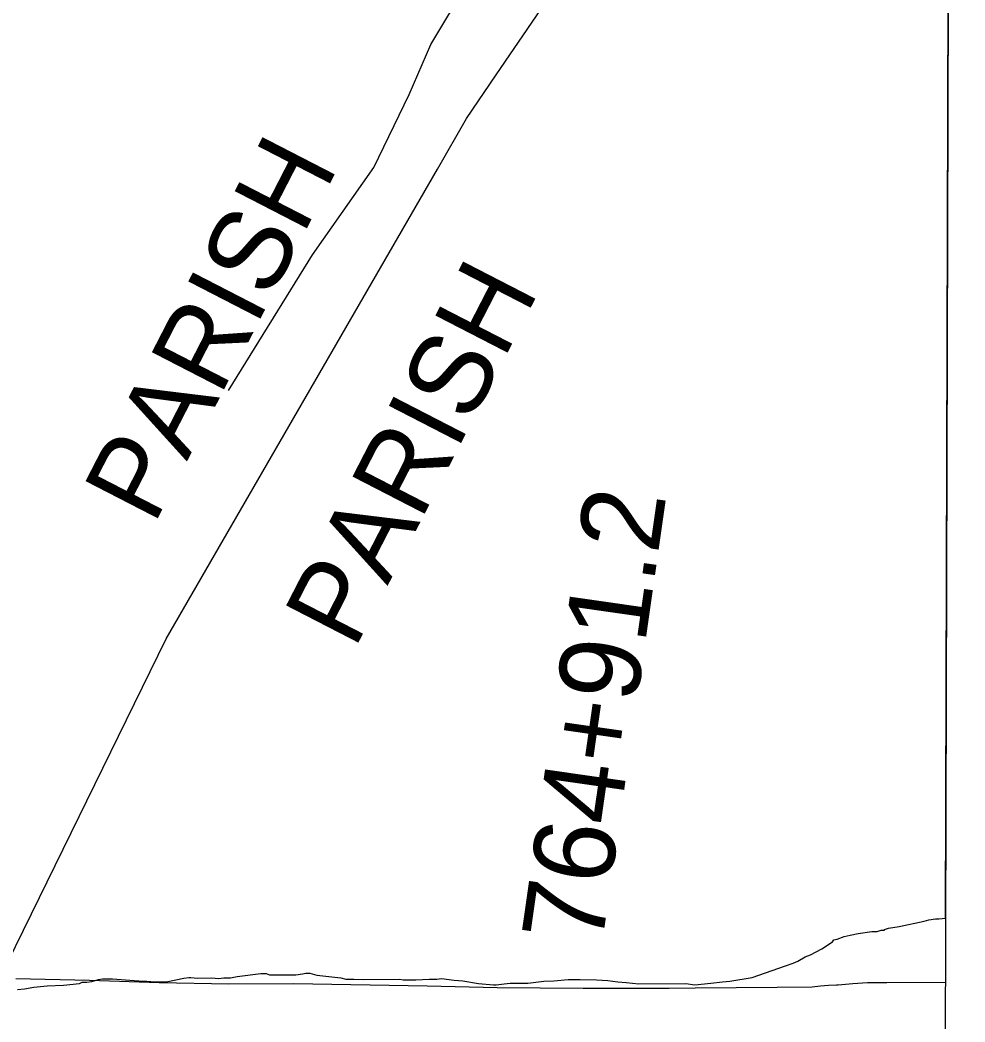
# Model space of a CAD drawing. Extents: x 3146026 to 3183936, y 897894 to 923344.
# Drawn here: x 3180474 to 3181637, y 912684 to 913917 of the extents above; entities that cross this region are included whole.
import ezdxf

# ---------------------------------------------------------------- set-up
doc = ezdxf.new("R2010")
doc.units = 0
for name, color, linetype in [('V-GRID-FRAM', 7, 'Continuous'), ('V-LEVE-TOET', 7, 'Continuous'), ('V-SITE-VEGE', 7, 'Continuous'), ('V-SURV-IDEN', 7, 'Continuous'), ('V-TOPO-BNDY', 7, 'Continuous'), ('V-TOPO-GNAM-IDEN', 7, 'Continuous'), ('V-TOPO-SHOR', 7, 'Continuous')]:
    doc.layers.add(name, color=color, linetype=linetype)

msp = doc.modelspace()

# ---------------------------------------------------------------- linework, layer by layer
at = {"layer": 'V-GRID-FRAM'}
msp.add_lwpolyline([(3150311.9, 921563.1), (3181637, 921462.9), (3181586.7, 903274.3), (3150245.8, 903374.5), (3150311.9, 921563.1)], dxfattribs=at)
at = {"layer": 'V-LEVE-TOET'}
for points in [[(3180468.5, 912738.1), (3180559, 912735.9), (3180644.9, 912732.9), (3180730.8, 912731.5), (3180810.7, 912731.6), (3180974.9, 912729), (3181060.9, 912727), (3181166.8, 912725.9), (3181272.8, 912726), (3181304.7, 912726.3), (3181405.6, 912727.4), (3181448.7, 912727.8), (3181458.9, 912728.9), (3181469, 912729.8), (3181479, 912730.2), (3181480.8, 912730.2), (3181498.8, 912731.9), (3181516.9, 912732.8), (3181535, 912732.9), (3181540.7, 912732.8)], [(3181540.7, 912732.8), (3181612.9, 912733.4)]]:
    msp.add_lwpolyline(points, dxfattribs=at)
at = {"layer": 'V-SITE-VEGE'}
for p, q in [((3181613.1, 912812.3), (3181618.7, 914840.2)), ((3181556, 912801.8), (3181586.7, 912808.6)), ((3181586.7, 912808.6), (3181592.5, 912810.3)), ((3181592.5, 912810.3), (3181600.8, 912811.2)), ((3181600.8, 912811.2), (3181604.9, 912811.3)), ((3181604.9, 912811.3), (3181613.1, 912812.3)), ((3181505.5, 912793.1), (3181522.1, 912795.7)), ((3181522.1, 912795.7), (3181528.7, 912795.8)), ((3181528.7, 912795.8), (3181533.7, 912797.5)), ((3181533.7, 912797.5), (3181537.8, 912797.5)), ((3181537.8, 912798.3), (3181542.8, 912800)), ((3181537.8, 912797.5), (3181537.8, 912798.3)), ((3181542.8, 912800), (3181556, 912801.8)), ((3181474, 912783), (3181475.7, 912785.5)), ((3181475.7, 912785.5), (3181479.8, 912786.3)), ((3181479.8, 912786.3), (3181488.1, 912789.7)), ((3181488.1, 912789.7), (3181495.6, 912791.4)), ((3181495.6, 912791.4), (3181505.5, 912793.1)), ((3181446.8, 912767), (3181460.8, 912774.6)), ((3181460.8, 912774.6), (3181474, 912783)), ((3181425.3, 912756.9), (3181431.1, 912759.4)), ((3181431.1, 912759.4), (3181440.2, 912764.5)), ((3181440.2, 912764.5), (3181446.8, 912767)), ((3181374.8, 912739.1), (3181416.2, 912753.5)), ((3181416.2, 912753.5), (3181425.3, 912756.9)), ((3180556, 912733.4), (3180561.8, 912734.2)), ((3180561.8, 912734.2), (3180570.1, 912736.8)), ((3180570.1, 912736.8), (3180575.1, 912737.6)), ((3180575.1, 912737.6), (3180587.5, 912737.7)), ((3180587.5, 912737.7), (3180614.1, 912735.4)), ((3180614.1, 912735.4), (3180625.7, 912734.7)), ((3180625.7, 912734.7), (3180629.8, 912734.7)), ((3180629.8, 912734.7), (3180639.8, 912734)), ((3180639.8, 912734), (3180655.6, 912734.1)), ((3180655.6, 912734.1), (3180675.4, 912738.4)), ((3180675.4, 912738.4), (3180681.2, 912739.2)), ((3180681.2, 912739.2), (3180683.7, 912739.2)), ((3180683.7, 912739.2), (3180692, 912738.5)), ((3180692, 912738.5), (3180709.5, 912738.6)), ((3180709.5, 912738.6), (3180717.8, 912737.8)), ((3180717.8, 912737.8), (3180724.4, 912738.7)), ((3180724.4, 912738.7), (3180732.7, 912738.8)), ((3180732.7, 912738.8), (3180741, 912740.5)), ((3180741, 912740.5), (3180770, 912744)), ((3180770, 912744), (3180776.6, 912744)), ((3180776.6, 912744), (3180780.8, 912742.4)), ((3180780.8, 912742.4), (3180813.1, 912742.6)), ((3180813.1, 912742.6), (3180821.4, 912743.5)), ((3180821.4, 912743.5), (3180825.6, 912744.4)), ((3180825.6, 912744.4), (3180830.5, 912744.4)), ((3180830.5, 912744.4), (3180838.9, 912742)), ((3180838.9, 912742), (3180868.7, 912738.9)), ((3180868.7, 912738.9), (3180874.6, 912737.3)), ((3180874.6, 912737.3), (3180884.5, 912737.3)), ((3180884.5, 912737.3), (3180896.1, 912736.6)), ((3180896.1, 912736.6), (3180940.9, 912736.9)), ((3180940.9, 912736.9), (3180945.1, 912736.1)), ((3180945.1, 912736.1), (3180960.8, 912736.2)), ((3180960.8, 912736.2), (3180977.4, 912737.2)), ((3180977.4, 912737.2), (3180986.6, 912737.2)), ((3180986.6, 912737.2), (3180992.4, 912738.1)), ((3180992.4, 912738.1), (3181008.1, 912735.7)), ((3181008.1, 912735.7), (3181018.9, 912735)), ((3181018.9, 912735), (3181038, 912731.8)), ((3181098.6, 912732.2), (3181118.5, 912734.8)), ((3181118.5, 912734.8), (3181130.9, 912734.9)), ((3181130.9, 912734.9), (3181148.3, 912736.7)), ((3181148.3, 912736.7), (3181163.3, 912736.8)), ((3181163.3, 912736.8), (3181183.2, 912736.1)), ((3181183.2, 912736.1), (3181197.3, 912735.4)), ((3181197.3, 912735.4), (3181209.7, 912733.8)), ((3181324.2, 912732.1), (3181338.3, 912733.9)), ((3181338.3, 912733.9), (3181347.5, 912734.8)), ((3181347.5, 912734.8), (3181374.8, 912739.1)), ((3180470.6, 912724.5), (3180478.9, 912725.4)), ((3180478.9, 912725.4), (3180490.5, 912727.1)), ((3180490.5, 912727.1), (3180507.1, 912728.9)), ((3180507.1, 912728.9), (3180527, 912729.8)), ((3180527, 912729.8), (3180546.9, 912731.6)), ((3180546.9, 912731.6), (3180550.2, 912733.3)), ((3180550.2, 912733.3), (3180556, 912733.4)), ((3181038, 912731.8), (3181056.3, 912730.2)), ((3181056.3, 912730.2), (3181059.6, 912730.3)), ((3181059.6, 912730.3), (3181069.6, 912731.2)), ((3181069.6, 912731.2), (3181077, 912732)), ((3181077, 912732), (3181098.6, 912732.2)), ((3181209.7, 912733.8), (3181219.7, 912733)), ((3181219.7, 912733), (3181235.5, 912731.5)), ((3181235.5, 912731.5), (3181293.5, 912731.9)), ((3181293.5, 912731.9), (3181304.3, 912730.3)), ((3181304.3, 912730.3), (3181324.2, 912732.1))]:
    msp.add_line(p, q, dxfattribs=at)
at = {"layer": 'V-TOPO-BNDY'}
msp.add_lwpolyline([(3179239, 909175.6), (3179275, 909390), (3179311.2, 909596.6), (3179359.6, 909868.3), (3179366, 909904.3), (3179388.4, 909993.9), (3179524.2, 910541.3), (3179532.4, 910562.9), (3179708.5, 911060.4), (3179741.9, 911142.6), (3179790.9, 911261.1), (3179823.6, 911340.3), (3179863.1, 911435.6), (3179935.3, 911610.1), (3180167.4, 912162.7), (3180232.4, 912298.6), (3180345.8, 912528.6), (3180399.3, 912638.4), (3180653.5, 913155.8), (3180987.6, 913733.8), (3181023.4, 913795.9), (3181059.9, 913849.9), (3181440.1, 914406.4)], dxfattribs=at)
at = {"layer": 'V-TOPO-SHOR'}
msp.add_lwpolyline([(3180730.1, 913461.3), (3180833.8, 913628.2), (3180909, 913735.9), (3180952.8, 913825.7), (3180979.2, 913887.1), (3181024.6, 913962.5), (3181112.4, 914073.9), (3181153.3, 914137), (3181261.8, 914328.6), (3181420.4, 914539.5), (3181480.4, 914616.6), (3181575.2, 914758.9), (3181590.8, 914801.9), (3181618.6, 914836.3), (3181622.8, 914840.4)], dxfattribs=at)

# ---------------------------------------------------------------- texts
at = {"layer": 'V-SURV-IDEN'}
msp.add_text('764+91.2', height=100, rotation=81.8379, dxfattribs=at).set_placement((3181189.7, 912776.8))
at = {"layer": 'V-TOPO-GNAM-IDEN'}
for p in [(3180638.1, 913294.4), (3180885.1, 913141.4)]:
    msp.add_text('PARISH', height=100, rotation=62.7595, dxfattribs=at).set_placement(p)

doc.saveas('drawing.dxf')
